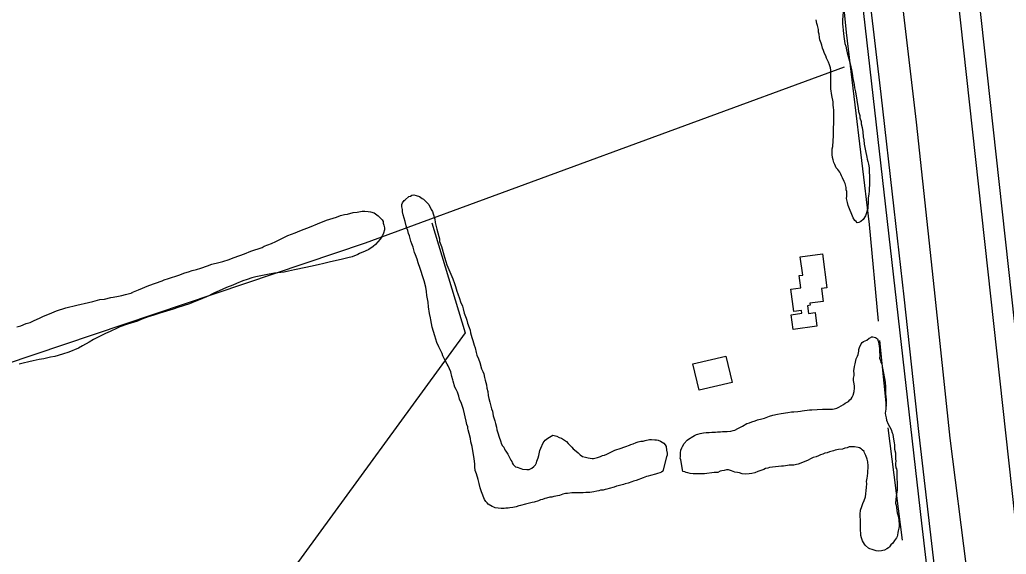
# Model space of a CAD drawing. Extents: x 3250478 to 3288318, y 788638 to 816472.
# Drawn here: x 3272527 to 3273956, y 800403 to 801177 of the extents above; entities that cross this region are included whole.
import ezdxf

# ---------------------------------------------------------------- set-up
doc = ezdxf.new("R2010")
doc.units = 0
for name, color, linetype in [('V-BLDG-OTLN', 7, 'Continuous'), ('V-LEVE-TOET', 7, 'Continuous'), ('V-ROAD-CNTR', 7, 'Continuous'), ('V-SITE-VEGE', 7, 'Continuous'), ('V-SURV-LINE', 7, 'Continuous'), ('V-TOPO-SHOR', 7, 'Continuous')]:
    doc.layers.add(name, color=color, linetype=linetype)

msp = doc.modelspace()

# ---------------------------------------------------------------- linework, layer by layer
at = {"layer": 'V-BLDG-OTLN'}
for points in [[(3273696.1, 800788.5), (3273688.1, 800787.5), (3273690.6, 800768.9), (3273671.3, 800766.3), (3273671.7, 800763.3), (3273668, 800762.7), (3273669.5, 800751.6), (3273679, 800752.9), (3273681.7, 800732.9), (3273647.2, 800728.3), (3273644.3, 800749.6), (3273660, 800751.7), (3273659.5, 800755.8), (3273648, 800754.2), (3273643.7, 800786.5), (3273658.4, 800788.5), (3273656, 800806.3), (3273661.2, 800807), (3273657.6, 800833.5), (3273689.5, 800837.7)], [(3273502.1, 800678.3), (3273549.8, 800689.6), (3273558.9, 800651.5), (3273511.2, 800640.2)]]:
    msp.add_lwpolyline(points, close=True, dxfattribs=at)
at = {"layer": 'V-LEVE-TOET'}
msp.add_lwpolyline([(3273707.6, 802077.1), (3273729.1, 801888.3), (3273749.8, 801707.6), (3273773.7, 801476.1), (3273798.6, 801258.9), (3273825.5, 801028.3), (3273851.7, 800785.4), (3273874.1, 800571), (3273897.9, 800384.3)], dxfattribs=at)
at = {"layer": 'V-ROAD-CNTR'}
for points in [[(3273379.5, 804483.8), (3273447.4, 803889.9), (3273529.1, 803156.1), (3273653, 802063.6), (3273749.3, 801185.9), (3273833.3, 800447.9), (3273925.1, 799664.3), (3273949.8, 799484.6)], [(3273954.1, 799523.7), (3273948.3, 799558.2), (3273943, 799596.1), (3273934.8, 799660.7), (3273923.2, 799765.1), (3273909.9, 799873.4), (3273896.5, 799994.2), (3273881.3, 800130.8), (3273856.6, 800343.5), (3273829.7, 800576), (3273808.2, 800775.5), (3273793.4, 800902.8), (3273774.7, 801069.2), (3273759.4, 801199.6), (3273740.9, 801361.4), (3273725.9, 801497.1), (3273705.2, 801684.7), (3273675.7, 801945)]]:
    msp.add_lwpolyline(points, dxfattribs=at)
at = {"layer": 'V-SITE-VEGE'}
for points in [[(3273748.2, 801014.2), (3273748.6, 801007.2), (3273749.4, 801003), (3273750.2, 800996.4), (3273752.1, 800986.8), (3273754.1, 800977.9), (3273754.5, 800974.9), (3273755.2, 800971.4), (3273756.4, 800967.5), (3273757.2, 800962.1), (3273757.2, 800956), (3273757.6, 800950.6), (3273757.6, 800941.3), (3273758, 800937.9), (3273757.2, 800932.5), (3273757.2, 800929), (3273756.8, 800924.4), (3273756.1, 800919), (3273756.1, 800916.3), (3273755.7, 800912.8), (3273756.1, 800910.5), (3273755.3, 800906.6), (3273755.3, 800903.5), (3273752.2, 800892.7), (3273748.4, 800887.3), (3273745.3, 800884.6), (3273742.2, 800883.1), (3273739.9, 800882.7), (3273738.4, 800884.6), (3273736.4, 800886.2), (3273734.1, 800890), (3273726.8, 800907.8), (3273726, 800912), (3273724.4, 800917.8), (3273724.8, 800921.2), (3273724.8, 800927.8), (3273724, 800930.5), (3273724, 800933.6), (3273722.5, 800939.4), (3273720.9, 800942.4), (3273718.6, 800947.8), (3273717.1, 800950.5), (3273716.3, 800953.2), (3273714.8, 800955.9), (3273712.1, 800959.8), (3273709.7, 800962.5), (3273707.4, 800967.1), (3273706.3, 800970.2), (3273705.1, 800973.7), (3273704, 800977.5), (3273703.6, 800981.4), (3273703.6, 800984.1), (3273703.9, 800989.8), (3273704.7, 800993.3), (3273705.9, 801009.1), (3273705.5, 801014.9), (3273705.5, 801017.2), (3273705.8, 801021.8), (3273706.2, 801024.9), (3273706.2, 801045.3), (3273705.8, 801050), (3273705.4, 801052.7), (3273705.4, 801055.8), (3273705, 801058.1), (3273703.1, 801066.9), (3273701.9, 801076.6), (3273701.9, 801103.6), (3273701.1, 801107), (3273700, 801111.3), (3273698.4, 801115.1), (3273695.3, 801121.3), (3273694.6, 801124.7), (3273692.6, 801127.8), (3273691.1, 801132.4), (3273689.9, 801135.5), (3273688.8, 801139.8), (3273687.6, 801142.9), (3273686.1, 801147.9), (3273685.3, 801150.9), (3273684.9, 801156), (3273684.1, 801158.7), (3273683.7, 801162.5), (3273682.6, 801168.3), (3273681.4, 801171.4), (3273680.6, 801176.8)], [(3273719.9, 801188), (3273718.8, 801176), (3273718.8, 801170.3), (3273719.2, 801166.8), (3273719.6, 801161), (3273720.4, 801152.5), (3273722.3, 801142.5), (3273723.5, 801138.6), (3273724.6, 801133.3), (3273725.4, 801129), (3273729.3, 801114.8), (3273730.8, 801108.6), (3273731.6, 801104.3), (3273732.7, 801099), (3273733.5, 801091.6), (3273735.5, 801082.8), (3273736.2, 801078.1), (3273737.4, 801072.4), (3273739.3, 801060.4), (3273740.1, 801056.9), (3273740.9, 801051.6), (3273741.3, 801048.1), (3273742.1, 801043.8), (3273743.6, 801038.1), (3273744, 801034.6), (3273745.5, 801029.6), (3273745.9, 801026.1), (3273747.1, 801020.7), (3273748.2, 801014.2)], [(3273259.6, 800475.2), (3273252.3, 800473.3), (3273249.6, 800472.9), (3273246.1, 800471.3), (3273243.4, 800470.9), (3273241.1, 800470.2), (3273236.9, 800469.8), (3273234.6, 800469.4), (3273231.1, 800469.4), (3273228.4, 800469), (3273224.2, 800469), (3273219.9, 800469.4), (3273215.7, 800470.1), (3273213.7, 800470.9), (3273211, 800472.1), (3273205.6, 800475.1), (3273204.1, 800477.1), (3273202.2, 800479), (3273200.2, 800482.1), (3273195.6, 800492.9), (3273193.7, 800499), (3273192.5, 800505.2), (3273191, 800511), (3273188.6, 800519.1), (3273186.7, 800524.1), (3273185.9, 800529.5), (3273185.9, 800533.7), (3273185.5, 800536.8), (3273185.1, 800541.4), (3273184.4, 800543.7), (3273182, 800558.8), (3273180.5, 800565.7), (3273179.7, 800570.3), (3273177.8, 800577.7), (3273176.6, 800582.7), (3273175.9, 800585), (3273175.9, 800587.3), (3273174.7, 800590.8), (3273173.5, 800595.4), (3273169.7, 800612.3), (3273168.1, 800616.6), (3273167, 800620.8), (3273163.9, 800627.4), (3273163.1, 800631.6), (3273160.8, 800637.4), (3273158.8, 800641.2), (3273157.3, 800644.7), (3273154.6, 800653.2), (3273154.2, 800655.5), (3273153, 800660.1), (3273151.1, 800666.7), (3273147.6, 800675.5), (3273146.1, 800678.2), (3273143.4, 800682.5), (3273139.9, 800690.2), (3273138.7, 800693.6), (3273136, 800699.4), (3273134.1, 800702.9), (3273131, 800709.4), (3273127.9, 800719.1), (3273124.1, 800731.8), (3273122.1, 800742.2), (3273121.7, 800744.9), (3273120.2, 800751.4), (3273119, 800761.1), (3273118.6, 800767.6), (3273116.7, 800777.3), (3273116.3, 800783), (3273115.1, 800789.6), (3273112.8, 800798.5), (3273110.9, 800804.6), (3273107.8, 800813.5), (3273107, 800816.6), (3273103.9, 800824.7), (3273102.4, 800830.1), (3273100.1, 800836.2), (3273098.5, 800839.7), (3273096.6, 800847.4), (3273094.7, 800852.4), (3273093.5, 800855.9), (3273091.9, 800862), (3273091.2, 800864), (3273090, 800867.4), (3273088.8, 800871.7), (3273087.7, 800875.1), (3273086.5, 800878.2), (3273085, 800884.4), (3273082.3, 800894.4), (3273081.5, 800898.7), (3273081.1, 800902.1), (3273080.3, 800905.6), (3273080.3, 800909.4), (3273081.1, 800911.8), (3273083.8, 800914.8), (3273085.3, 800916), (3273090.7, 800920.6), (3273092.7, 800921.4), (3273095, 800922.6), (3273097.7, 800923), (3273101.1, 800922.2), (3273106.1, 800920.6)], [(3273106.1, 800920.6), (3273110, 800918), (3273111.9, 800916.8), (3273114.6, 800914.1), (3273117, 800911.4), (3273119.3, 800909.1), (3273122.7, 800902.2), (3273124.7, 800899.1), (3273125.8, 800895.6), (3273128.1, 800887.9), (3273128.5, 800883.3), (3273130.9, 800873.6), (3273134, 800862.9), (3273134.7, 800859.4), (3273135.1, 800855.5), (3273137.8, 800848.6), (3273142.1, 800832.8), (3273144, 800826.6), (3273145.6, 800822), (3273154.1, 800801.6), (3273156.4, 800794.6), (3273157.9, 800790.4), (3273159.9, 800783.9), (3273161.4, 800780), (3273163.7, 800773.1), (3273165.3, 800768.1), (3273168, 800761.9), (3273169.1, 800758), (3273170.7, 800751.9), (3273173.4, 800744.6), (3273174.6, 800741.9), (3273175.3, 800737.6), (3273178, 800731.1), (3273179.2, 800727.2), (3273180, 800723.4), (3273181.9, 800716.8), (3273183.4, 800712.2), (3273185, 800705.6), (3273186.5, 800701.4), (3273188.1, 800694.8), (3273189.2, 800691), (3273191.2, 800685.6), (3273193.1, 800680.6), (3273195.8, 800671.3), (3273197.7, 800667.5), (3273198.9, 800664), (3273200.1, 800658.6), (3273201.2, 800654.8), (3273202.8, 800648.2), (3273203.6, 800643.2), (3273204.7, 800638.6), (3273205.5, 800632.4), (3273206.3, 800628.2), (3273207.8, 800622.8), (3273208.6, 800618.9), (3273210.1, 800613.5), (3273211.7, 800609.7), (3273212.8, 800603.1), (3273215.2, 800595.8), (3273215.9, 800591.9), (3273217.5, 800586.6), (3273217.9, 800582.7), (3273219.8, 800577.3), (3273221, 800573.5), (3273223.7, 800565.7), (3273224.4, 800563), (3273226.4, 800559.6), (3273227.9, 800557.7), (3273229.5, 800553.8), (3273231, 800551.9), (3273233.7, 800547.6), (3273235.6, 800543.8), (3273238.3, 800539.2), (3273239.5, 800536.8), (3273240.3, 800534.9), (3273241.8, 800532.6), (3273244.9, 800529.5), (3273247.6, 800528.8), (3273252.6, 800526.8), (3273255.3, 800526.1), (3273261.5, 800525.3), (3273265, 800525.3), (3273268.8, 800527.6), (3273271.5, 800529.6), (3273273.8, 800532.3), (3273275.4, 800535.3), (3273276.1, 800537.3), (3273278, 800542.3), (3273278.8, 800545.8), (3273279.6, 800550.4), (3273280.3, 800553.1), (3273281.5, 800556.2), (3273285, 800564.3)], [(3272815.2, 800825.4), (3272821.1, 800826.9), (3272830.2, 800829.7), (3272836.1, 800832.1), (3272845.6, 800835.3), (3272852.3, 800838), (3272861.7, 800841.6), (3272877.9, 800847.1), (3272881.1, 800848.7), (3272891.3, 800852.7), (3272898, 800855.4), (3272915.4, 800864.1), (3272925.7, 800868.1), (3272932.4, 800870.9), (3272948.9, 800877.2), (3272958, 800881.1), (3272971.4, 800886.7), (3272985.6, 800891), (3272991.6, 800893.4), (3272997.1, 800894.6), (3273001.8, 800895.4), (3273009.7, 800897.4), (3273015.6, 800898.2), (3273022.7, 800899.4), (3273026.7, 800899.4), (3273031.8, 800899), (3273035, 800898.6), (3273040.1, 800897), (3273042.1, 800895.8), (3273046, 800892.7), (3273051.9, 800886.8), (3273053.5, 800884.4), (3273053.5, 800882), (3273054.3, 800879.3), (3273055.1, 800875.3), (3273055.1, 800872.6), (3273053.9, 800867.8), (3273052.4, 800864.3), (3273048.8, 800859.1), (3273042.1, 800851.2), (3273038.6, 800848.5), (3273032.3, 800844.1), (3273027.1, 800841.7), (3273018.8, 800838.2), (3273016.5, 800836.6), (3273008.2, 800833.4), (3273002.3, 800831.9), (3272992.4, 800829.5), (3272985.7, 800828.3), (3272975, 800825.5), (3272967.1, 800823.9), (3272959.3, 800821.9), (3272947.8, 800819.6), (3272941.1, 800818), (3272924.9, 800814.8), (3272916.2, 800812.8), (3272909.9, 800811.2), (3272896.1, 800809.6), (3272885.8, 800807.7), (3272878.7, 800806.5), (3272868.9, 800804.5), (3272863, 800802.9), (3272856.3, 800800.5), (3272849.9, 800798.5)], [(3272522.8, 800731.9), (3272528.3, 800733.5), (3272536.2, 800736.7), (3272542.1, 800738.3), (3272547.6, 800741), (3272555.5, 800744.6), (3272560.3, 800747), (3272573.3, 800752.5), (3272580, 800755.3), (3272593.4, 800759.6), (3272609.6, 800763.6), (3272626.6, 800767.5), (3272632.9, 800768.7), (3272642.7, 800771.5), (3272649.5, 800772.3), (3272658.9, 800774.3), (3272662.1, 800775.1), (3272670, 800776.3), (3272674.7, 800777.5), (3272680.2, 800778.7), (3272685.8, 800780.2), (3272687.7, 800780.6), (3272689.7, 800781.4), (3272689.3, 800781.8), (3272698.8, 800785.4), (3272713.8, 800791.7), (3272723.6, 800795.3), (3272733.1, 800798.8), (3272735.9, 800800), (3272742.2, 800802), (3272757.2, 800807.1), (3272765.9, 800810.3), (3272771.4, 800811.5), (3272776.5, 800813.5), (3272782.8, 800815.1), (3272789.1, 800817), (3272798.6, 800820.6), (3272805.3, 800823), (3272815.2, 800825.4)], [(3272849.9, 800798.5), (3272840.9, 800795), (3272835.3, 800792.6), (3272826.3, 800789.1), (3272821.1, 800786.7), (3272815.6, 800784.3), (3272808.9, 800781.1), (3272804.2, 800778.8), (3272800.6, 800776.8), (3272788, 800771.6), (3272779.7, 800768.1), (3272772.6, 800765.3), (3272756, 800760.2), (3272748.9, 800757.8), (3272730, 800751.9), (3272719.7, 800748.3), (3272713, 800746.3), (3272703.9, 800743.1), (3272697.6, 800740.4), (3272687.8, 800737.6), (3272681.5, 800735.2), (3272671.6, 800732.1), (3272668, 800730.1), (3272657.8, 800725.3), (3272651.1, 800722.6), (3272633.7, 800713.9), (3272627.4, 800709.9), (3272617.9, 800704.4), (3272612, 800701.2), (3272597.8, 800695.3), (3272588.7, 800692.5), (3272577.7, 800689.3), (3272571.4, 800688.2), (3272561.5, 800685.8), (3272554.8, 800684.6), (3272546.1, 800682.6), (3272540.2, 800681.4), (3272531.9, 800679.4), (3272526, 800678.2)], [(3273484.7, 800539.4), (3273483.5, 800541.7), (3273483.9, 800544), (3273483.9, 800549.8), (3273484.6, 800553.3), (3273485.8, 800556.7), (3273487, 800558.7), (3273489.3, 800563.3), (3273493.9, 800567.9), (3273495.8, 800569.5), (3273502, 800573.3), (3273504.3, 800574.5), (3273507, 800576), (3273509.3, 800576.8), (3273512.4, 800577.6), (3273517.4, 800578.4), (3273521.2, 800579.1), (3273525.5, 800579.1), (3273529.3, 800579.5), (3273534.7, 800579.5), (3273537.8, 800579.9), (3273542.1, 800579.9), (3273545.1, 800580.3), (3273549, 800580.3), (3273551.7, 800580.7), (3273557.1, 800581.1), (3273560.2, 800581.9), (3273562.5, 800582.6), (3273567.1, 800584.6), (3273573.7, 800588.4), (3273580.2, 800591.9), (3273584.1, 800593.1), (3273587.5, 800594.6), (3273592.2, 800595.8), (3273595.6, 800597.3), (3273601.8, 800598.9), (3273605.6, 800599.7), (3273613, 800602.7), (3273617.6, 800604.3), (3273624.5, 800605.8), (3273629.9, 800606.6), (3273639.6, 800607.8), (3273644.9, 800608.9), (3273648.4, 800608.9), (3273654.2, 800609.3), (3273657.7, 800609.7), (3273660.4, 800610.5), (3273670.8, 800611.7), (3273674.2, 800611.7), (3273689.7, 800612.8), (3273704.3, 800612.9), (3273706.6, 800613.2), (3273710.5, 800614.4), (3273713.2, 800615.6), (3273717, 800617.5), (3273720.1, 800619.4), (3273722.4, 800621.3), (3273727.4, 800624.1), (3273729.3, 800626.4), (3273731.3, 800627.9), (3273732.8, 800630.2), (3273734, 800632.9), (3273735.5, 800638.3), (3273735.9, 800643.3), (3273735.9, 800646), (3273735.5, 800649.5), (3273734.7, 800654.5), (3273734.7, 800657.6), (3273735.5, 800661.5), (3273735.5, 800664.1), (3273735.1, 800668.4), (3273735.9, 800674.6), (3273737, 800678.4), (3273738.5, 800685.7), (3273740.5, 800689.6), (3273741.2, 800691.9), (3273742.4, 800696.9), (3273742.4, 800699.2), (3273743.5, 800701.9), (3273745.5, 800707.3), (3273747, 800709.3), (3273748.9, 800710.8), (3273753.9, 800712.7), (3273757.4, 800715.4), (3273759.7, 800716.6), (3273760.9, 800717.4), (3273762.8, 800717.4), (3273766.7, 800716.6), (3273769.4, 800714.7), (3273770.5, 800711.2), (3273771.3, 800707.4), (3273771.7, 800703.9), (3273772.1, 800700), (3273772.1, 800697), (3273772.8, 800690.4), (3273772.5, 800686.5), (3273773.6, 800683.5), (3273774.4, 800680.4), (3273775.6, 800678.5), (3273776.3, 800674.6), (3273777.9, 800665)], [(3273777.9, 800665), (3273779, 800659.6), (3273780.2, 800654.9), (3273780.6, 800651.5), (3273781, 800645.7), (3273781, 800634.5), (3273781.4, 800631.4), (3273781.8, 800626.4), (3273781.8, 800622.6), (3273781.4, 800616.8), (3273781.4, 800612.9), (3273780.6, 800606.8), (3273781, 800604.1), (3273781.8, 800600.2), (3273782.6, 800597.1), (3273784.9, 800591.3), (3273786.8, 800587.5), (3273789.1, 800583.3), (3273790.7, 800578.6), (3273791.5, 800576.7), (3273792.2, 800572.1), (3273793.4, 800564), (3273794.2, 800561.3), (3273794.2, 800554.7), (3273795.3, 800549.7), (3273795.3, 800540.5), (3273796.1, 800537.8), (3273795.4, 800534.3), (3273795.7, 800532.4), (3273795.4, 800532), (3273796.1, 800528.1), (3273796.9, 800526.2), (3273797.3, 800523.9), (3273797.3, 800512), (3273797.7, 800506.9), (3273798.1, 800503.5), (3273798.1, 800495.4), (3273796.2, 800486.9), (3273795.4, 800476.9), (3273796.2, 800473.8), (3273798.1, 800462.6), (3273798.9, 800459.9), (3273799.6, 800455.3), (3273800.1, 800452.6), (3273800.8, 800445.3), (3273800.8, 800443), (3273800.1, 800440.3), (3273799.3, 800436.8), (3273798.9, 800434.1), (3273798.2, 800430.6), (3273797.8, 800428.3), (3273797, 800426.4), (3273793.9, 800422.5), (3273791.6, 800419), (3273788.9, 800416.3)], [(3273285, 800564.3), (3273288, 800568.1), (3273291.9, 800570.8), (3273296.5, 800573.5), (3273299.2, 800575.1), (3273305, 800573.5), (3273308.1, 800572), (3273311.6, 800570.8), (3273314.3, 800568.9), (3273318.9, 800565.8), (3273321.2, 800563.1), (3273326.6, 800557.7), (3273328.5, 800555.4), (3273332.8, 800552), (3273335.9, 800549.7), (3273338.9, 800546.6), (3273342, 800544.3), (3273346.3, 800543.5), (3273350.5, 800542.4), (3273353.2, 800542), (3273355.9, 800541.2), (3273358.2, 800541.2), (3273364, 800542.8), (3273368.2, 800544.3), (3273370.9, 800545.5), (3273374, 800546.2), (3273377.1, 800547.8), (3273382.1, 800550.1), (3273389.1, 800553.6), (3273398.3, 800556.3), (3273401.8, 800557.8), (3273404.8, 800559), (3273409.9, 800560.5), (3273412.2, 800561.7), (3273415.3, 800562.8), (3273419.9, 800564.4), (3273422.6, 800565.6), (3273426.4, 800566.3), (3273429.9, 800566.7), (3273432.6, 800567.5), (3273439.1, 800568.7), (3273442.2, 800568.7), (3273446.9, 800568.3), (3273449.2, 800568.3), (3273451.5, 800567.9), (3273455, 800566.7), (3273457.7, 800565.2), (3273460, 800563.7), (3273461.9, 800561), (3273463.1, 800558.7), (3273463.8, 800553.3), (3273464.6, 800549), (3273464.6, 800546.3), (3273463.8, 800544), (3273458.5, 800523.2), (3273456.5, 800521.6), (3273454.2, 800520.5), (3273450.8, 800519.7), (3273447.7, 800518.6), (3273440.4, 800517), (3273437.3, 800515.8), (3273434.6, 800515.1), (3273429.9, 800513.5), (3273419.9, 800509.3), (3273416.1, 800508.5), (3273413.4, 800507.7), (3273408, 800505.8), (3273403.7, 800504.6), (3273401.4, 800503.9), (3273393.7, 800501.9), (3273391.4, 800501.5), (3273387.9, 800500), (3273380.6, 800498.1), (3273377.5, 800496.9), (3273374.8, 800496.5), (3273372.1, 800495.7), (3273368.3, 800495.3), (3273365.6, 800494.6), (3273362.9, 800494.2), (3273358.3, 800493), (3273352.9, 800492.2), (3273347.1, 800492.2), (3273342.9, 800491.5), (3273326.7, 800491.5), (3273320.5, 800490.7), (3273317.4, 800490.7), (3273313.6, 800489.9), (3273311.2, 800488.7), (3273308.6, 800488), (3273300.5, 800486.4), (3273297.4, 800485.6), (3273294.7, 800485.2), (3273290.1, 800483.7), (3273287.4, 800483.3), (3273283.9, 800482.2), (3273281.2, 800481.4), (3273278.5, 800480.2), (3273271.9, 800478.3), (3273268.9, 800477.5), (3273263.5, 800476), (3273259.6, 800475.2)], [(3273788.9, 800416.3), (3273787, 800413.3), (3273785.1, 800412.1), (3273783.1, 800410.6), (3273779.7, 800408.6), (3273777, 800408.2), (3273775, 800407.5), (3273770.4, 800407.1), (3273767.7, 800407.5), (3273761.6, 800409.4), (3273758.5, 800410.5), (3273756.5, 800411.7), (3273751.9, 800415.5), (3273750.4, 800417.5), (3273749.2, 800419.8), (3273747.7, 800422.1), (3273746.1, 800426.7), (3273745.3, 800429.8), (3273744.6, 800440.6), (3273744.6, 800451.8), (3273744.2, 800458.3), (3273744.2, 800461), (3273744.9, 800466.4), (3273746.5, 800471.8), (3273748, 800476.1), (3273749.9, 800480.7), (3273751.8, 800485.7), (3273753.4, 800499.2), (3273753.8, 800505), (3273753.7, 800508.1), (3273754.5, 800512.7), (3273754.9, 800515.8), (3273755.3, 800520.4), (3273755.3, 800523.5), (3273755.7, 800527.3), (3273755.7, 800530.8), (3273755.3, 800536.6), (3273754.5, 800540.4), (3273752.6, 800545.8), (3273750.6, 800549.7), (3273749.9, 800551.6), (3273747.1, 800553.9), (3273745.6, 800555.5), (3273743.3, 800556.6), (3273741.4, 800557.4), (3273736, 800558.1), (3273728.3, 800558.1), (3273725.6, 800557), (3273722.1, 800556.2), (3273718.6, 800555), (3273712.8, 800554.3), (3273708.2, 800553.5), (3273705.5, 800552.7), (3273699.7, 800550.8), (3273696.7, 800549.6), (3273693.2, 800548.9), (3273690.1, 800547.7), (3273687, 800546.9), (3273683.9, 800545.4), (3273680.5, 800543.8), (3273676.2, 800542.7), (3273672.4, 800540.7), (3273668.9, 800538.8), (3273658.5, 800534.6), (3273654.3, 800533), (3273652, 800532.6), (3273648.1, 800531.5), (3273641.6, 800531.5), (3273639.2, 800531.1), (3273633.1, 800530.3), (3273630.4, 800530.3), (3273613, 800528.3), (3273610.7, 800527.6), (3273607.3, 800526.8), (3273604.6, 800525.6), (3273596.1, 800522.5), (3273591.5, 800520.6), (3273587.2, 800519.8), (3273583.7, 800519.1), (3273578, 800518.7), (3273573.3, 800519.4), (3273569.5, 800520.6), (3273566.4, 800521), (3273562.9, 800521.7), (3273557.9, 800523.7), (3273553.7, 800524.8), (3273550.6, 800524.8), (3273547.5, 800524), (3273544, 800523.7), (3273541.7, 800522.9), (3273537.9, 800521), (3273532.9, 800520.9), (3273519, 800519), (3273504.7, 800519), (3273502.4, 800519.4), (3273497.8, 800519.8), (3273494.7, 800520.5), (3273492, 800520.9), (3273490.1, 800522.1), (3273487.4, 800522.4), (3273484.7, 800539.4)]]:
    msp.add_lwpolyline(points, dxfattribs=at)
at = {"layer": 'V-SURV-LINE'}
for points in [[(3274095.2, 799303.4), (3273671.2, 803165.1)], [(3273701, 803168.4), (3274125, 799306.7)]]:
    msp.add_lwpolyline(points, dxfattribs=at)
at = {"layer": 'V-TOPO-SHOR'}
for p, q in [((3273772.2, 800712.4), (3273782, 800617)), ((3273784.2, 800585.7), (3273805.2, 800423.1))]:
    msp.add_line(p, q, dxfattribs=at)
for points in [[(3273639.6, 801912.8), (3273656.3, 801771.3), (3273672.3, 801638.7), (3273698.2, 801417), (3273723.8, 801158.3), (3273757.2, 800880.2), (3273770.5, 800740.2)], [(3271081.8, 800236.5), (3271133.1, 800232.4), (3272111.6, 800545.4), (3273027.5, 800853.6), (3273721.6, 801108.8)], [(3273123.9, 800882.5), (3273172, 800723.4), (3272419.8, 799692.2), (3272501.8, 799619.9), (3272641.5, 799513.8), (3272708.9, 799446.3), (3272839.1, 799378.8), (3272935.4, 799229.3), (3272916.1, 799157.1), (3272120.8, 798887.4), (3271537.5, 798694.8), (3270814.5, 798434.7), (3270101.1, 798198.7), (3269889, 798121.7), (3269648, 798059.1)]]:
    msp.add_lwpolyline(points, dxfattribs=at)

doc.saveas('drawing.dxf')
